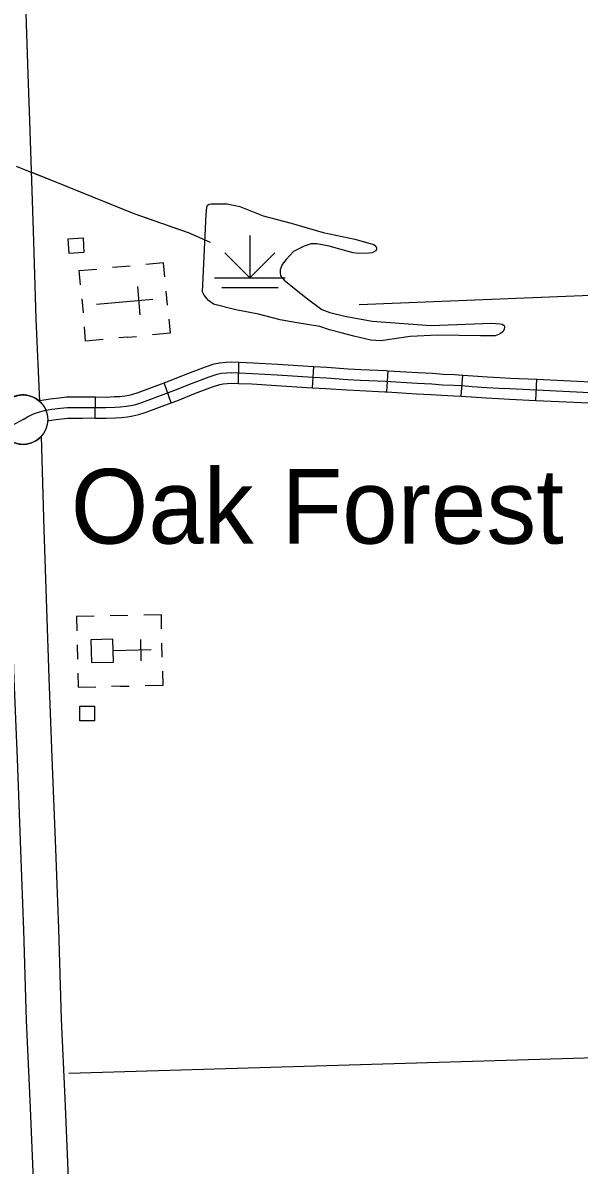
# Model space of a CAD drawing. Extents: x 1084508 to 1142749, y 1057638 to 1093403.
# Drawn here: x 1129578 to 1130815, y 1064194 to 1066730 of the extents above; entities that cross this region are included whole.
import ezdxf

# ---------------------------------------------------------------- set-up
doc = ezdxf.new("R2010")
doc.units = 0
for name, color, linetype in [('Level 10', 7, 'Continuous'), ('Level 24', 7, 'Continuous'), ('Level 32', 7, 'Continuous'), ('Level 43', 7, 'Continuous'), ('Level 44', 7, 'Continuous'), ('Level 47', 7, 'Continuous'), ('Level 5', 7, 'Continuous'), ('Level 56', 7, 'Continuous'), ('Level 57', 7, 'Continuous')]:
    doc.layers.add(name, color=color, linetype=linetype)

msp = doc.modelspace()

# ---------------------------------------------------------------- linework, layer by layer
at = {"layer": 'Level 10'}
for points in [[(1129607.9, 1066073.2), (1129601.8, 1066268.7), (1129594.8, 1066491.4), (1129589.9, 1066616.1), (1129580.6, 1066907.6)], [(1129616.2, 1065889.7), (1129607.9, 1066073.2)], [(1129694.1, 1063830.1), (1129690.8, 1063906.6), (1129682.8, 1064094.4), (1129672.1, 1064342.4), (1129664.4, 1064518.6), (1129658.3, 1064718.9), (1129651.5, 1064896.5), (1129643.8, 1065099.4), (1129636.7, 1065276.4), (1129625.8, 1065605.7), (1129619.7, 1065812.9)], [(1129541.3, 1065809.4), (1129547.4, 1065603.3), (1129558.3, 1065273.6), (1129565.4, 1065096.3), (1129573.1, 1064893.5), (1129579.9, 1064716.2), (1129586, 1064515.7), (1129593.7, 1064339), (1129604.4, 1064091), (1129612.4, 1063903.2), (1129615.6, 1063830.8)]]:
    msp.add_lwpolyline(points, dxfattribs=at)
for start, end in [(47.0043, 138.1733), (226.9566, 318.1393)]:
    msp.add_arc((1129578.8, 1065849.5), 54.9, start, end, dxfattribs=at)
at = {"layer": 'Level 24'}
msp.add_circle((1129578.8, 1065849.5), 54.9, dxfattribs=at)
at = {"layer": 'Level 32'}
for p, q in [((1130057.7, 1065930), (1130058.7, 1065977.1)), ((1130222.4, 1065920.2), (1130224.9, 1065967.2)), ((1130387.6, 1065910.9), (1130390.6, 1065957.9)), ((1130552.8, 1065901.5), (1130556.4, 1065948.4)), ((1129908.4, 1065886.8), (1129892.3, 1065931.1)), ((1130718.9, 1065892), (1130721.1, 1065939.1)), ((1129739.2, 1065853), (1129740.2, 1065900.1))]:
    msp.add_line(p, q, dxfattribs=at)
for points in [[(1129892.3, 1065931.1), (1129905.7, 1065936), (1129944.8, 1065951.8), (1129984.6, 1065966.9), (1130003.9, 1065973), (1130015.8, 1065975.7), (1130029.2, 1065977), (1130042.9, 1065977.5), (1130058.7, 1065977.1)], [(1130058.7, 1065977.1), (1130059.5, 1065977.1), (1130090.1, 1065975.6), (1130145, 1065972.4), (1130224.5, 1065967.3), (1130224.9, 1065967.2)], [(1130224.9, 1065967.2), (1130254.4, 1065965.7), (1130301.2, 1065962.4), (1130329.8, 1065960.9), (1130385.9, 1065958.2), (1130390.6, 1065957.9)], [(1129578.8, 1065849.5), (1129588.4, 1065855.4), (1129602.1, 1065862.2), (1129615.8, 1065866.9), (1129626.6, 1065869.6), (1129642.5, 1065872.5), (1129662.2, 1065874.6), (1129677.1, 1065876.2), (1129692, 1065876.4), (1129710.4, 1065876.4), (1129731.9, 1065876.7), (1129763.1, 1065876.1), (1129783.4, 1065877.2), (1129795.3, 1065877.6), (1129807.8, 1065879), (1129818.4, 1065880.7), (1129829.8, 1065883.4), (1129842.5, 1065887.8), (1129914.1, 1065914), (1129953.4, 1065929.9), (1129992.4, 1065944.6), (1130010, 1065950.2), (1130019.6, 1065952.4), (1130030.7, 1065953.5), (1130043, 1065953.9), (1130058.7, 1065953.6), (1130088.9, 1065952.1), (1130143.6, 1065948.9), (1130223.1, 1065943.8), (1130253, 1065942.2), (1130299.8, 1065938.9), (1130328.6, 1065937.4), (1130384.6, 1065934.7), (1130454.8, 1065930.3), (1130487.7, 1065928.9), (1130511.4, 1065926.9), (1130537, 1065925.8), (1130554.4, 1065925), (1130577.1, 1065923.3), (1130609.4, 1065921), (1130636.9, 1065919.5), (1130660.9, 1065918.3), (1130838.7, 1065910)], [(1130390.6, 1065957.9), (1130456.1, 1065953.8), (1130489.1, 1065952.4), (1130512.9, 1065950.4), (1130538.1, 1065949.3), (1130555.8, 1065948.5), (1130556.4, 1065948.4)], [(1130556.4, 1065948.4), (1130578.8, 1065946.7), (1130610.9, 1065944.5), (1130638.1, 1065943), (1130662, 1065941.8), (1130721.1, 1065939.1)], [(1129740.2, 1065900.1), (1129762.7, 1065899.6), (1129782.3, 1065900.8), (1129793.6, 1065901.1), (1129804.7, 1065902.4), (1129813.8, 1065903.8), (1129823.2, 1065906), (1129834.6, 1065910), (1129892.3, 1065931.1)], [(1129908.4, 1065886.8), (1129922.6, 1065892), (1129962, 1065907.9), (1130000.1, 1065922.4), (1130016.2, 1065927.5), (1130023.4, 1065929.1), (1130032.3, 1065930), (1130043.1, 1065930.4), (1130057.7, 1065930)], [(1130057.7, 1065930), (1130057.9, 1065930), (1130087.6, 1065928.6), (1130142.1, 1065925.4), (1130221.7, 1065920.3), (1130222.4, 1065920.2)], [(1130222.4, 1065920.2), (1130251.5, 1065918.7), (1130298.3, 1065915.4), (1130327.4, 1065913.9), (1130383.3, 1065911.2), (1130387.6, 1065910.9)], [(1130721.1, 1065939.1), (1130840, 1065933.5), (1130887.1, 1065930.3)], [(1129616.2, 1065891.6), (1129639.1, 1065895.8), (1129659.7, 1065898.1), (1129675.7, 1065899.7), (1129691.8, 1065899.9), (1129710.2, 1065899.9), (1129732, 1065900.3), (1129740.2, 1065900.1)], [(1130387.6, 1065910.9), (1130453.6, 1065906.8), (1130486.2, 1065905.4), (1130510, 1065903.4), (1130536, 1065902.3), (1130552.9, 1065901.5), (1130552.8, 1065901.5)], [(1130552.8, 1065901.5), (1130575.4, 1065899.8), (1130607.9, 1065897.5), (1130635.7, 1065896), (1130659.8, 1065894.8), (1130718.9, 1065892)], [(1130718.9, 1065892), (1130837.4, 1065886.4), (1130883.9, 1065883.3)], [(1129739.2, 1065853), (1129763.6, 1065852.5), (1129784.4, 1065853.7), (1129797.1, 1065854.1), (1129811, 1065855.7), (1129823, 1065857.6), (1129836.4, 1065860.8), (1129850.4, 1065865.6), (1129908.4, 1065886.8)], [(1129578.8, 1065849.5), (1129538.3, 1065827.6)], [(1129633.7, 1065846.9), (1129645.9, 1065849.2), (1129664.7, 1065851.2), (1129678.4, 1065852.6), (1129692.1, 1065852.8), (1129710.6, 1065852.8), (1129731.9, 1065853.2), (1129739.2, 1065853)]]:
    msp.add_lwpolyline(points, dxfattribs=at)
at = {"layer": 'Level 43'}
for points in [[(1129563.7, 1066411.8), (1129580, 1066405.7), (1129638.4, 1066382.6), (1129825.3, 1066307.1), (1129946.2, 1066265), (1129995.1, 1066243.2)], [(1129596.2, 1066399.3), (1129638.4, 1066382.6), (1129711.6, 1066353)], [(1129750, 1066337.5), (1129825.3, 1066307.1), (1129866, 1066292.9)], [(1129905.1, 1066279.3), (1129946.2, 1066265), (1129995.1, 1066243.2)]]:
    msp.add_lwpolyline(points, dxfattribs=at)
at = {"layer": 'Level 44'}
for p, q in [((1130083.2, 1066258.2), (1130083.2, 1066164.1)), ((1130083.2, 1066164.1), (1130027.7, 1066219.5)), ((1130083.2, 1066164.1), (1130138.6, 1066219.5)), ((1130004.7, 1066164.1), (1130161.6, 1066164.1)), ((1130020.4, 1066142.7), (1130145.9, 1066142.7))]:
    msp.add_line(p, q, dxfattribs=at)
at = {"layer": 'Level 47'}
msp.add_lwpolyline([(1130060.4, 1066322.7), (1130112.7, 1066301.7), (1130174.5, 1066285.3), (1130245.9, 1066265), (1130316.5, 1066250), (1130350.5, 1066240.5), (1130358.7, 1066238.4), (1130362.7, 1066234.4), (1130364.1, 1066231), (1130364.1, 1066228.2), (1130362.7, 1066224.2), (1130354.6, 1066220.1), (1130348.5, 1066218.7), (1130325.4, 1066218), (1130312.5, 1066220.1), (1130283.2, 1066228.2), (1130259.5, 1066234.4), (1130231.6, 1066239.8), (1130219.4, 1066239.8), (1130203.7, 1066234.4), (1130180, 1066222.8), (1130163.6, 1066205.1), (1130154.8, 1066193.6), (1130150.7, 1066182), (1130150.7, 1066175.9), (1130151.4, 1066168.4), (1130159.6, 1066158.9), (1130173.8, 1066147.3), (1130208.5, 1066120.1), (1130243.1, 1066093.6), (1130260.8, 1066087.5), (1130294.1, 1066079.4), (1130354.6, 1066067.8), (1130485.1, 1066058.3), (1130620.3, 1066063.7), (1130639.3, 1066062.4), (1130644.1, 1066061.3), (1130646.7, 1066059.5), (1130648, 1066058.3), (1130648.8, 1066055.6), (1130648.1, 1066049.4), (1130645, 1066044.7), (1130639.9, 1066040.5), (1130635.9, 1066038.6), (1130628.4, 1066035.8), (1130618.2, 1066035.8), (1130595.8, 1066035.8), (1130500.7, 1066037.2), (1130439.5, 1066033.8), (1130374, 1066024.3), (1130351.9, 1066025.6), (1130313.9, 1066034.9), (1130286, 1066042.4), (1130260, 1066048.7), (1130238.4, 1066056.2), (1130188.1, 1066064.4), (1130150.1, 1066071.2), (1130102.5, 1066083.4), (1130051.5, 1066093), (1130001.9, 1066105.9), (1129991.1, 1066114), (1129987, 1066118.1), (1129981.5, 1066125.6), (1129977.5, 1066133.1), (1129985.6, 1066305.1), (1129987.7, 1066321.4), (1129989, 1066325.5), (1129992.4, 1066327.5), (1129997.9, 1066328.9), (1130006.7, 1066328.9), (1130018.9, 1066328.9), (1130032.5, 1066328.2)], close=True, dxfattribs=at)
at = {"layer": 'Level 5'}
for points in [[(1131098.2, 1066135.4), (1130326, 1066104.3)], [(1129680.3, 1064398.4), (1130852.2, 1064433.4)]]:
    msp.add_lwpolyline(points, dxfattribs=at)
at = {"layer": 'Level 56'}
for points in [[(1129681.3, 1066218.4), (1129679.4, 1066251), (1129712.1, 1066252.9), (1129714, 1066220.3)], [(1129705, 1065180.7), (1129705, 1065213.4), (1129737.7, 1065213.4), (1129737.7, 1065180.7)]]:
    msp.add_lwpolyline(points, close=True, dxfattribs=at)
at = {"layer": 'Level 57'}
for p, q in [((1129816.7, 1066190.5), (1129777.6, 1066187)), ((1129832.9, 1066144.7), (1129838.7, 1066081.9)), ((1129709.4, 1066117.5), (1129712.2, 1066086.2)), ((1129899.8, 1066103.4), (1129896.9, 1066134.7)), ((1129867.1, 1066116.3), (1129742, 1066104.9)), ((1129804.5, 1066110.6), (1129804.5, 1066110.6)), ((1129804.5, 1066110.6), (1129804.5, 1066110.6)), ((1129811.7, 1066032.5), (1129791.9, 1066030.7)), ((1129811.7, 1066032.5), (1129831, 1066034.2)), ((1129811.4, 1065414.7), (1129772.2, 1065413.9)), ((1129839.6, 1065361.3), (1129840.6, 1065314.3)), ((1129699.3, 1065349.3), (1129700, 1065317.9)), ((1129863.6, 1065338.3), (1129779.1, 1065336.5)), ((1129888.3, 1065322), (1129887.6, 1065353.4)), ((1129795.5, 1065257.4), (1129775.6, 1065257)), ((1129795.5, 1065257.4), (1129814.8, 1065257.8))]:
    msp.add_line(p, q, dxfattribs=at)
for points in [[(1129894, 1066166.1), (1129891.2, 1066197.3), (1129852.1, 1066193.8)], [(1129706.5, 1066148.9), (1129703.6, 1066180.2), (1129742.7, 1066183.8)], [(1129902.6, 1066072.3), (1129905.5, 1066041.1), (1129866.4, 1066037.5)], [(1129757, 1066027.5), (1129717.9, 1066023.9), (1129715.1, 1066055.2)], [(1129737.2, 1065413.1), (1129698, 1065412.2), (1129698.6, 1065380.9)], [(1129886.9, 1065385), (1129886.2, 1065416.3), (1129847, 1065415.5)], [(1129700.7, 1065286.7), (1129701.4, 1065255.3), (1129740.6, 1065256.2)], [(1129889, 1065290.8), (1129889.7, 1065259.4), (1129850.4, 1065258.6)]]:
    msp.add_lwpolyline(points, dxfattribs=at)
msp.add_lwpolyline([(1129730.7, 1065310.1), (1129779.7, 1065311.2), (1129778.6, 1065362), (1129729.6, 1065360.9)], close=True, dxfattribs=at)

# ---------------------------------------------------------------- texts
at = {"layer": 'Level 24'}
msp.add_text('Oak Forest', height=165.73, dxfattribs=at).set_placement((1129684.9, 1065574.2))

doc.saveas('drawing.dxf')
